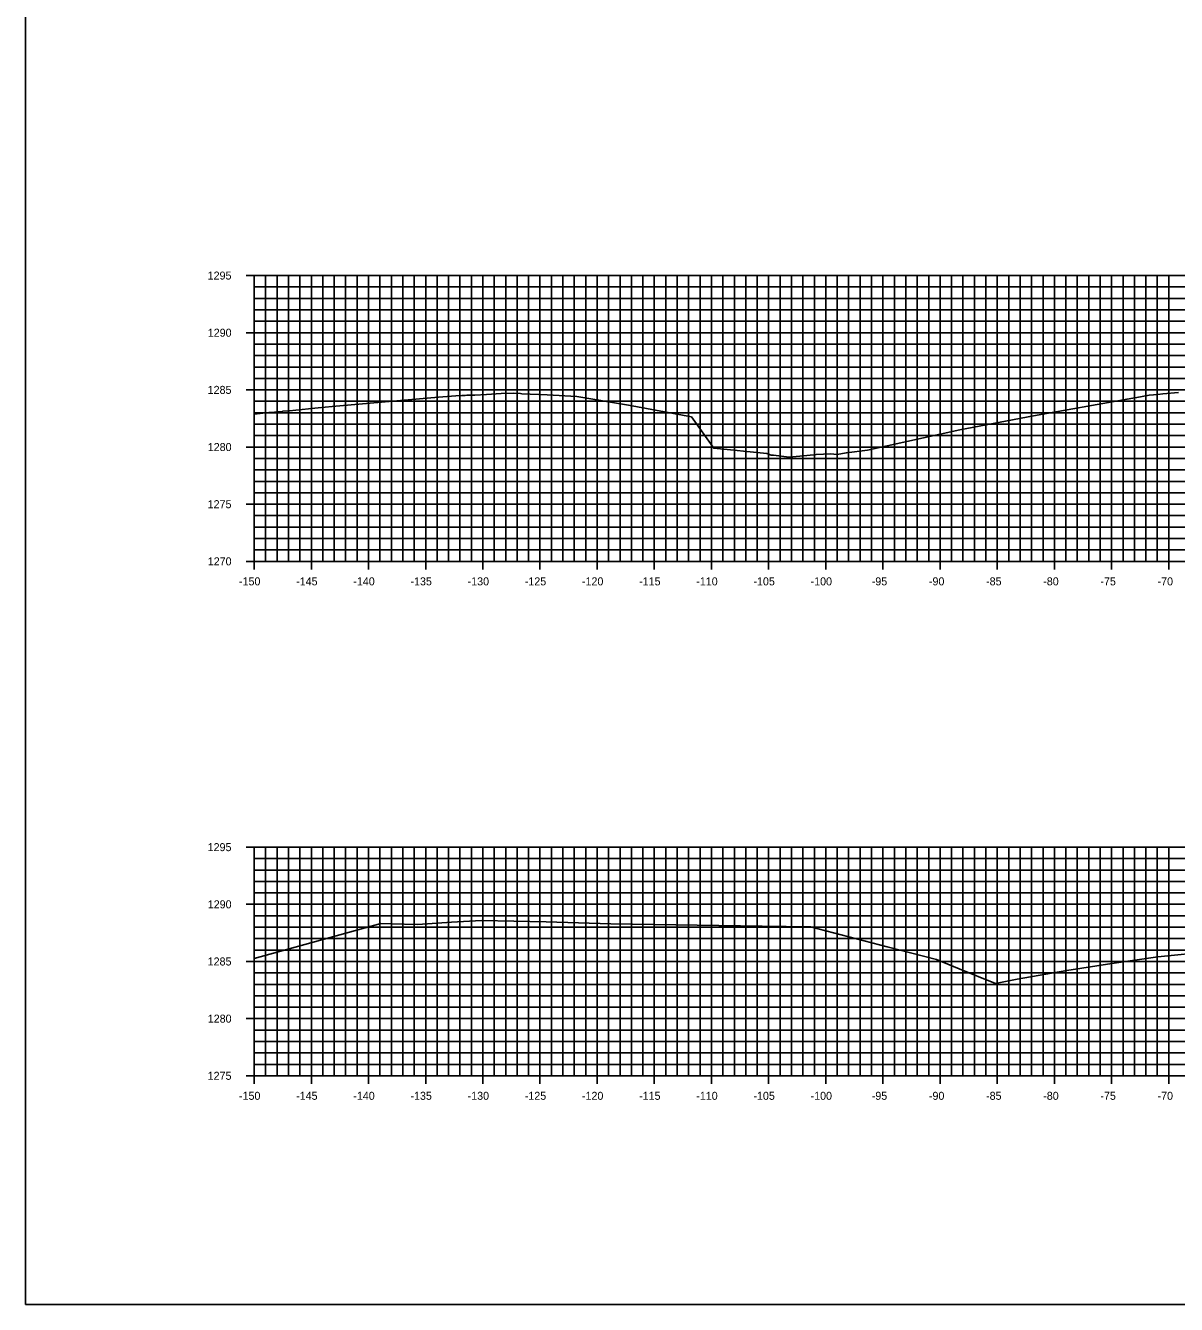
# Model space of a CAD drawing. Extents: x 674939 to 678919, y 750652 to 765176.
# Drawn here: x 678578.5 to 678679.2, y 758742.6 to 758854.4 of the extents above; entities that cross this region are included whole.
import ezdxf

# ---------------------------------------------------------------- set-up
doc = ezdxf.new("R2010")
doc.units = 0
for name, color, linetype in [('R_Axis', 7, 'Continuous'), ('R_Axis Annot', 7, 'Continuous'), ('R_Exist Surface', 7, 'Continuous'), ('R_Grid', 7, 'Continuous'), ('R_No Plot', 7, 'Continuous')]:
    doc.layers.add(name, color=color, linetype=linetype)

msp = doc.modelspace()

# ---------------------------------------------------------------- linework, layer by layer
at = {"layer": 'R_Axis'}
for p, q in [((678597.83, 758832.55), (678599.23, 758832.55)), ((678598.53, 758807.55), (678598.53, 758832.55)), ((678598.53, 758831.55), (678598.88, 758831.55)), ((678598.53, 758830.55), (678598.88, 758830.55)), ((678598.53, 758829.55), (678598.88, 758829.55)), ((678597.83, 758827.55), (678599.23, 758827.55)), ((678598.53, 758828.55), (678598.88, 758828.55)), ((678598.53, 758826.55), (678598.88, 758826.55)), ((678598.53, 758825.55), (678598.88, 758825.55)), ((678598.53, 758824.55), (678598.88, 758824.55)), ((678598.53, 758823.55), (678598.88, 758823.55)), ((678597.83, 758822.55), (678599.23, 758822.55)), ((678598.53, 758821.55), (678598.88, 758821.55)), ((678598.53, 758820.55), (678598.88, 758820.55)), ((678598.53, 758819.55), (678598.88, 758819.55)), ((678597.83, 758817.55), (678599.23, 758817.55)), ((678598.53, 758818.55), (678598.88, 758818.55)), ((678598.53, 758816.55), (678598.88, 758816.55)), ((678598.53, 758815.55), (678598.88, 758815.55)), ((678598.53, 758814.55), (678598.88, 758814.55)), ((678598.53, 758813.55), (678598.88, 758813.55)), ((678597.83, 758812.55), (678599.23, 758812.55)), ((678598.53, 758811.55), (678598.88, 758811.55)), ((678598.53, 758810.55), (678598.88, 758810.55)), ((678598.53, 758809.55), (678598.88, 758809.55)), ((678598.53, 758808.55), (678598.88, 758808.55)), ((678597.83, 758807.55), (678599.23, 758807.55)), ((678598.53, 758806.85), (678598.53, 758808.25)), ((678598.53, 758807.55), (678898.53, 758807.55)), ((678603.53, 758806.85), (678603.53, 758808.25)), ((678608.53, 758806.85), (678608.53, 758808.25)), ((678613.53, 758806.85), (678613.53, 758808.25)), ((678618.53, 758806.85), (678618.53, 758808.25)), ((678623.53, 758806.85), (678623.53, 758808.25)), ((678628.53, 758806.85), (678628.53, 758808.25)), ((678633.53, 758806.85), (678633.53, 758808.25)), ((678638.53, 758806.85), (678638.53, 758808.25)), ((678643.53, 758806.85), (678643.53, 758808.25)), ((678648.53, 758806.85), (678648.53, 758808.25)), ((678653.53, 758806.85), (678653.53, 758808.25)), ((678658.53, 758806.85), (678658.53, 758808.25)), ((678663.53, 758806.85), (678663.53, 758808.25)), ((678668.53, 758806.85), (678668.53, 758808.25)), ((678673.53, 758806.85), (678673.53, 758808.25)), ((678678.53, 758806.85), (678678.53, 758808.25)), ((678597.83, 758782.55), (678599.23, 758782.55)), ((678598.53, 758762.55), (678598.53, 758782.55)), ((678598.53, 758781.55), (678598.88, 758781.55)), ((678598.53, 758780.55), (678598.88, 758780.55)), ((678598.53, 758779.55), (678598.88, 758779.55)), ((678598.53, 758778.55), (678598.88, 758778.55)), ((678597.83, 758777.55), (678599.23, 758777.55)), ((678598.53, 758776.55), (678598.88, 758776.55)), ((678598.53, 758775.55), (678598.88, 758775.55)), ((678598.53, 758774.55), (678598.88, 758774.55)), ((678598.53, 758773.55), (678598.88, 758773.55)), ((678597.83, 758772.55), (678599.23, 758772.55)), ((678598.53, 758771.55), (678598.88, 758771.55)), ((678598.53, 758770.55), (678598.88, 758770.55)), ((678598.53, 758769.55), (678598.88, 758769.55)), ((678598.53, 758768.55), (678598.88, 758768.55)), ((678597.83, 758767.55), (678599.23, 758767.55)), ((678598.53, 758766.55), (678598.88, 758766.55)), ((678598.53, 758765.55), (678598.88, 758765.55)), ((678598.53, 758764.55), (678598.88, 758764.55)), ((678598.53, 758763.55), (678598.88, 758763.55)), ((678598.53, 758761.85), (678598.53, 758763.25)), ((678603.53, 758761.85), (678603.53, 758763.25)), ((678608.53, 758761.85), (678608.53, 758763.25)), ((678613.53, 758761.85), (678613.53, 758763.25)), ((678618.53, 758761.85), (678618.53, 758763.25)), ((678623.53, 758761.85), (678623.53, 758763.25)), ((678628.53, 758761.85), (678628.53, 758763.25)), ((678633.53, 758761.85), (678633.53, 758763.25)), ((678638.53, 758761.85), (678638.53, 758763.25)), ((678643.53, 758761.85), (678643.53, 758763.25)), ((678648.53, 758761.85), (678648.53, 758763.25)), ((678653.53, 758761.85), (678653.53, 758763.25)), ((678658.53, 758761.85), (678658.53, 758763.25)), ((678663.53, 758761.85), (678663.53, 758763.25)), ((678668.53, 758761.85), (678668.53, 758763.25)), ((678673.53, 758761.85), (678673.53, 758763.25)), ((678678.53, 758761.85), (678678.53, 758763.25)), ((678597.83, 758762.55), (678599.23, 758762.55)), ((678598.53, 758762.55), (678898.53, 758762.55))]:
    msp.add_line(p, q, dxfattribs=at)
at = {"layer": 'R_Exist Surface'}
for points in [[(678598.53, 758820.44), (678599.82, 758820.56), (678599.97, 758820.57), (678600.98, 758820.67), (678601, 758820.67), (678601.04, 758820.68), (678601.61, 758820.73), (678603.83, 758820.95), (678604.13, 758820.98), (678605.36, 758821.09), (678614.66, 758821.92), (678616.17, 758822.04), (678616.68, 758822.06), (678616.98, 758822.07), (678617.13, 758822.08), (678617.84, 758822.1), (678618.85, 758822.16), (678620.12, 758822.23), (678621.17, 758822.27), (678621.82, 758822.23), (678621.93, 758822.21), (678621.94, 758822.21), (678621.94, 758822.21), (678624.17, 758822.11), (678626.74, 758821.97), (678631.28, 758821.2), (678636.78, 758820.18), (678638.73, 758817.45), (678643.36, 758816.98), (678643.76, 758816.85), (678643.96, 758816.83), (678645.34, 758816.66), (678647.47, 758816.88), (678647.68, 758816.9), (678648.98, 758816.95), (678649.49, 758816.9), (678650.33, 758817.05), (678652.19, 758817.29), (678660.26, 758819.05), (678666.7, 758820.27), (678674.88, 758821.75), (678676.06, 758821.95), (678676.83, 758822.08), (678677.58, 758822.16), (678678.02, 758822.2), (678679.37, 758822.33)], [(678598.53, 758772.81), (678609.61, 758775.87), (678610.48, 758775.85), (678612.83, 758775.78), (678615.79, 758776), (678618.41, 758776.14), (678624.08, 758776.03), (678629.73, 758775.85), (678642.97, 758775.64), (678647.18, 758775.57), (678653.9, 758773.83), (678658.22, 758772.72), (678660.2, 758771.9), (678663.38, 758770.62), (678665.28, 758771.01), (678669.6, 758771.75), (678673.55, 758772.38), (678677.57, 758772.96), (678682.2, 758773.42)]]:
    msp.add_lwpolyline(points, dxfattribs=at)
at = {"layer": 'R_Grid'}
for p, q in [((678598.53, 758832.55), (678898.53, 758832.55)), ((678598.53, 758807.55), (678598.53, 758832.55)), ((678599.53, 758807.55), (678599.53, 758832.55)), ((678600.53, 758807.55), (678600.53, 758832.55)), ((678601.53, 758807.55), (678601.53, 758832.55)), ((678602.53, 758807.55), (678602.53, 758832.55)), ((678603.53, 758807.55), (678603.53, 758832.55)), ((678604.53, 758807.55), (678604.53, 758832.55)), ((678605.53, 758807.55), (678605.53, 758832.55)), ((678606.53, 758807.55), (678606.53, 758832.55)), ((678607.53, 758807.55), (678607.53, 758832.55)), ((678608.53, 758807.55), (678608.53, 758832.55)), ((678609.53, 758807.55), (678609.53, 758832.55)), ((678610.53, 758807.55), (678610.53, 758832.55)), ((678611.53, 758807.55), (678611.53, 758832.55)), ((678612.53, 758807.55), (678612.53, 758832.55)), ((678613.53, 758807.55), (678613.53, 758832.55)), ((678614.53, 758807.55), (678614.53, 758832.55)), ((678615.53, 758807.55), (678615.53, 758832.55)), ((678616.53, 758807.55), (678616.53, 758832.55)), ((678617.53, 758807.55), (678617.53, 758832.55)), ((678618.53, 758807.55), (678618.53, 758832.55)), ((678619.53, 758807.55), (678619.53, 758832.55)), ((678620.53, 758807.55), (678620.53, 758832.55)), ((678621.53, 758807.55), (678621.53, 758832.55)), ((678622.53, 758807.55), (678622.53, 758832.55)), ((678623.53, 758807.55), (678623.53, 758832.55)), ((678624.53, 758807.55), (678624.53, 758832.55)), ((678625.53, 758807.55), (678625.53, 758832.55)), ((678626.53, 758807.55), (678626.53, 758832.55)), ((678627.53, 758807.55), (678627.53, 758832.55)), ((678628.53, 758807.55), (678628.53, 758832.55)), ((678629.53, 758807.55), (678629.53, 758832.55)), ((678630.53, 758807.55), (678630.53, 758832.55)), ((678631.53, 758807.55), (678631.53, 758832.55)), ((678632.53, 758807.55), (678632.53, 758832.55)), ((678633.53, 758807.55), (678633.53, 758832.55)), ((678634.53, 758807.55), (678634.53, 758832.55)), ((678635.53, 758807.55), (678635.53, 758832.55)), ((678636.53, 758807.55), (678636.53, 758832.55)), ((678637.53, 758807.55), (678637.53, 758832.55)), ((678638.53, 758807.55), (678638.53, 758832.55)), ((678639.53, 758807.55), (678639.53, 758832.55)), ((678640.53, 758807.55), (678640.53, 758832.55)), ((678641.53, 758807.55), (678641.53, 758832.55)), ((678642.53, 758807.55), (678642.53, 758832.55)), ((678643.53, 758807.55), (678643.53, 758832.55)), ((678644.53, 758807.55), (678644.53, 758832.55)), ((678645.53, 758807.55), (678645.53, 758832.55)), ((678646.53, 758807.55), (678646.53, 758832.55)), ((678647.53, 758807.55), (678647.53, 758832.55)), ((678648.53, 758807.55), (678648.53, 758832.55)), ((678649.53, 758807.55), (678649.53, 758832.55)), ((678650.53, 758807.55), (678650.53, 758832.55)), ((678651.53, 758807.55), (678651.53, 758832.55)), ((678652.53, 758807.55), (678652.53, 758832.55)), ((678653.53, 758807.55), (678653.53, 758832.55)), ((678654.53, 758807.55), (678654.53, 758832.55)), ((678655.53, 758807.55), (678655.53, 758832.55)), ((678656.53, 758807.55), (678656.53, 758832.55)), ((678657.53, 758807.55), (678657.53, 758832.55)), ((678658.53, 758807.55), (678658.53, 758832.55)), ((678659.53, 758807.55), (678659.53, 758832.55)), ((678660.53, 758807.55), (678660.53, 758832.55)), ((678661.53, 758807.55), (678661.53, 758832.55)), ((678662.53, 758807.55), (678662.53, 758832.55)), ((678663.53, 758807.55), (678663.53, 758832.55)), ((678664.53, 758807.55), (678664.53, 758832.55)), ((678665.53, 758807.55), (678665.53, 758832.55)), ((678666.53, 758807.55), (678666.53, 758832.55)), ((678667.53, 758807.55), (678667.53, 758832.55)), ((678668.53, 758807.55), (678668.53, 758832.55)), ((678669.53, 758807.55), (678669.53, 758832.55)), ((678670.53, 758807.55), (678670.53, 758832.55)), ((678671.53, 758807.55), (678671.53, 758832.55)), ((678672.53, 758807.55), (678672.53, 758832.55)), ((678673.53, 758807.55), (678673.53, 758832.55)), ((678674.53, 758807.55), (678674.53, 758832.55)), ((678675.53, 758807.55), (678675.53, 758832.55)), ((678676.53, 758807.55), (678676.53, 758832.55)), ((678677.53, 758807.55), (678677.53, 758832.55)), ((678678.53, 758807.55), (678678.53, 758832.55)), ((678598.53, 758831.55), (678898.53, 758831.55)), ((678598.53, 758830.55), (678898.53, 758830.55)), ((678598.53, 758829.55), (678898.53, 758829.55)), ((678598.53, 758828.55), (678898.53, 758828.55)), ((678598.53, 758827.55), (678898.53, 758827.55)), ((678598.53, 758826.55), (678898.53, 758826.55)), ((678598.53, 758825.55), (678898.53, 758825.55)), ((678598.53, 758824.55), (678898.53, 758824.55)), ((678598.53, 758823.55), (678898.53, 758823.55)), ((678598.53, 758822.55), (678898.53, 758822.55)), ((678598.53, 758821.55), (678898.53, 758821.55)), ((678598.53, 758820.55), (678898.53, 758820.55)), ((678598.53, 758819.55), (678898.53, 758819.55)), ((678598.53, 758818.55), (678898.53, 758818.55)), ((678598.53, 758817.55), (678898.53, 758817.55)), ((678598.53, 758816.55), (678898.53, 758816.55)), ((678598.53, 758815.55), (678898.53, 758815.55)), ((678598.53, 758814.55), (678898.53, 758814.55)), ((678598.53, 758813.55), (678898.53, 758813.55)), ((678598.53, 758812.55), (678898.53, 758812.55)), ((678598.53, 758811.55), (678898.53, 758811.55)), ((678598.53, 758810.55), (678898.53, 758810.55)), ((678598.53, 758809.55), (678898.53, 758809.55)), ((678598.53, 758808.55), (678898.53, 758808.55)), ((678598.53, 758807.55), (678898.53, 758807.55)), ((678598.53, 758782.55), (678898.53, 758782.55)), ((678598.53, 758762.55), (678598.53, 758782.55)), ((678599.53, 758762.55), (678599.53, 758782.55)), ((678600.53, 758762.55), (678600.53, 758782.55)), ((678601.53, 758762.55), (678601.53, 758782.55)), ((678602.53, 758762.55), (678602.53, 758782.55)), ((678603.53, 758762.55), (678603.53, 758782.55)), ((678604.53, 758762.55), (678604.53, 758782.55)), ((678605.53, 758762.55), (678605.53, 758782.55)), ((678606.53, 758762.55), (678606.53, 758782.55)), ((678607.53, 758762.55), (678607.53, 758782.55)), ((678608.53, 758762.55), (678608.53, 758782.55)), ((678609.53, 758762.55), (678609.53, 758782.55)), ((678610.53, 758762.55), (678610.53, 758782.55)), ((678611.53, 758762.55), (678611.53, 758782.55)), ((678612.53, 758762.55), (678612.53, 758782.55)), ((678613.53, 758762.55), (678613.53, 758782.55)), ((678614.53, 758762.55), (678614.53, 758782.55)), ((678615.53, 758762.55), (678615.53, 758782.55)), ((678616.53, 758762.55), (678616.53, 758782.55)), ((678617.53, 758762.55), (678617.53, 758782.55)), ((678618.53, 758762.55), (678618.53, 758782.55)), ((678619.53, 758762.55), (678619.53, 758782.55)), ((678620.53, 758762.55), (678620.53, 758782.55)), ((678621.53, 758762.55), (678621.53, 758782.55)), ((678622.53, 758762.55), (678622.53, 758782.55)), ((678623.53, 758762.55), (678623.53, 758782.55)), ((678624.53, 758762.55), (678624.53, 758782.55)), ((678625.53, 758762.55), (678625.53, 758782.55)), ((678626.53, 758762.55), (678626.53, 758782.55)), ((678627.53, 758762.55), (678627.53, 758782.55)), ((678628.53, 758762.55), (678628.53, 758782.55)), ((678629.53, 758762.55), (678629.53, 758782.55)), ((678630.53, 758762.55), (678630.53, 758782.55)), ((678631.53, 758762.55), (678631.53, 758782.55)), ((678632.53, 758762.55), (678632.53, 758782.55)), ((678633.53, 758762.55), (678633.53, 758782.55)), ((678634.53, 758762.55), (678634.53, 758782.55)), ((678635.53, 758762.55), (678635.53, 758782.55)), ((678636.53, 758762.55), (678636.53, 758782.55)), ((678637.53, 758762.55), (678637.53, 758782.55)), ((678638.53, 758762.55), (678638.53, 758782.55)), ((678639.53, 758762.55), (678639.53, 758782.55)), ((678640.53, 758762.55), (678640.53, 758782.55)), ((678641.53, 758762.55), (678641.53, 758782.55)), ((678642.53, 758762.55), (678642.53, 758782.55)), ((678643.53, 758762.55), (678643.53, 758782.55)), ((678644.53, 758762.55), (678644.53, 758782.55)), ((678645.53, 758762.55), (678645.53, 758782.55)), ((678646.53, 758762.55), (678646.53, 758782.55)), ((678647.53, 758762.55), (678647.53, 758782.55)), ((678648.53, 758762.55), (678648.53, 758782.55)), ((678649.53, 758762.55), (678649.53, 758782.55)), ((678650.53, 758762.55), (678650.53, 758782.55)), ((678651.53, 758762.55), (678651.53, 758782.55)), ((678652.53, 758762.55), (678652.53, 758782.55)), ((678653.53, 758762.55), (678653.53, 758782.55)), ((678654.53, 758762.55), (678654.53, 758782.55)), ((678655.53, 758762.55), (678655.53, 758782.55)), ((678656.53, 758762.55), (678656.53, 758782.55)), ((678657.53, 758762.55), (678657.53, 758782.55)), ((678658.53, 758762.55), (678658.53, 758782.55)), ((678659.53, 758762.55), (678659.53, 758782.55)), ((678660.53, 758762.55), (678660.53, 758782.55)), ((678661.53, 758762.55), (678661.53, 758782.55)), ((678662.53, 758762.55), (678662.53, 758782.55)), ((678663.53, 758762.55), (678663.53, 758782.55)), ((678664.53, 758762.55), (678664.53, 758782.55)), ((678665.53, 758762.55), (678665.53, 758782.55)), ((678666.53, 758762.55), (678666.53, 758782.55)), ((678667.53, 758762.55), (678667.53, 758782.55)), ((678668.53, 758762.55), (678668.53, 758782.55)), ((678669.53, 758762.55), (678669.53, 758782.55)), ((678670.53, 758762.55), (678670.53, 758782.55)), ((678671.53, 758762.55), (678671.53, 758782.55)), ((678672.53, 758762.55), (678672.53, 758782.55)), ((678673.53, 758762.55), (678673.53, 758782.55)), ((678674.53, 758762.55), (678674.53, 758782.55)), ((678675.53, 758762.55), (678675.53, 758782.55)), ((678676.53, 758762.55), (678676.53, 758782.55)), ((678677.53, 758762.55), (678677.53, 758782.55)), ((678678.53, 758762.55), (678678.53, 758782.55)), ((678598.53, 758781.55), (678898.53, 758781.55)), ((678598.53, 758780.55), (678898.53, 758780.55)), ((678598.53, 758779.55), (678898.53, 758779.55)), ((678598.53, 758778.55), (678898.53, 758778.55)), ((678598.53, 758777.55), (678898.53, 758777.55)), ((678598.53, 758776.55), (678898.53, 758776.55)), ((678598.53, 758775.55), (678898.53, 758775.55)), ((678598.53, 758774.55), (678898.53, 758774.55)), ((678598.53, 758773.55), (678898.53, 758773.55)), ((678598.53, 758772.55), (678898.53, 758772.55)), ((678598.53, 758771.55), (678898.53, 758771.55)), ((678598.53, 758770.55), (678898.53, 758770.55)), ((678598.53, 758769.55), (678898.53, 758769.55)), ((678598.53, 758768.55), (678898.53, 758768.55)), ((678598.53, 758767.55), (678898.53, 758767.55)), ((678598.53, 758766.55), (678898.53, 758766.55)), ((678598.53, 758765.55), (678898.53, 758765.55)), ((678598.53, 758764.55), (678898.53, 758764.55)), ((678598.53, 758763.55), (678898.53, 758763.55)), ((678598.53, 758762.55), (678898.53, 758762.55))]:
    msp.add_line(p, q, dxfattribs=at)
at = {"layer": 'R_No Plot'}
msp.add_lwpolyline([(678578.53, 758742.55), (678918.53, 758742.55), (678918.53, 758962.55), (678578.53, 758962.55)], close=True, dxfattribs=at)

# ---------------------------------------------------------------- texts
at = {"layer": 'R_Axis Annot'}
for s, p in [('1295', (678594.46, 758832.2)), ('1290', (678594.47, 758827.2)), ('1285', (678594.46, 758822.2)), ('1280', (678594.47, 758817.2)), ('1275', (678594.46, 758812.2)), ('1270', (678594.47, 758807.2)), ('-150', (678597.2, 758805.45)), ('-145', (678602.2, 758805.45)), ('-140', (678607.2, 758805.45)), ('-135', (678612.2, 758805.45)), ('-130', (678617.2, 758805.45)), ('-125', (678622.2, 758805.45)), ('-120', (678627.2, 758805.45)), ('-115', (678632.2, 758805.45)), ('-110', (678637.2, 758805.45)), ('-105', (678642.2, 758805.45)), ('-100', (678647.2, 758805.45)), ('-95', (678652.55, 758805.45)), ('-90', (678657.55, 758805.45)), ('-85', (678662.55, 758805.45)), ('-80', (678667.55, 758805.45)), ('-75', (678672.55, 758805.45)), ('-70', (678677.55, 758805.45)), ('1295', (678594.46, 758782.2)), ('1290', (678594.47, 758777.2)), ('1285', (678594.46, 758772.2)), ('1280', (678594.47, 758767.2)), ('1275', (678594.46, 758762.2)), ('-150', (678597.2, 758760.45)), ('-145', (678602.2, 758760.45)), ('-140', (678607.2, 758760.45)), ('-135', (678612.2, 758760.45)), ('-130', (678617.2, 758760.45)), ('-125', (678622.2, 758760.45)), ('-120', (678627.2, 758760.45)), ('-115', (678632.2, 758760.45)), ('-110', (678637.2, 758760.45)), ('-105', (678642.2, 758760.45)), ('-100', (678647.2, 758760.45)), ('-95', (678652.55, 758760.45)), ('-90', (678657.55, 758760.45)), ('-85', (678662.55, 758760.45)), ('-80', (678667.55, 758760.45)), ('-75', (678672.55, 758760.45)), ('-70', (678677.55, 758760.45))]:
    msp.add_text(s, height=0.7, dxfattribs=at).set_placement(p)

doc.saveas('drawing.dxf')
